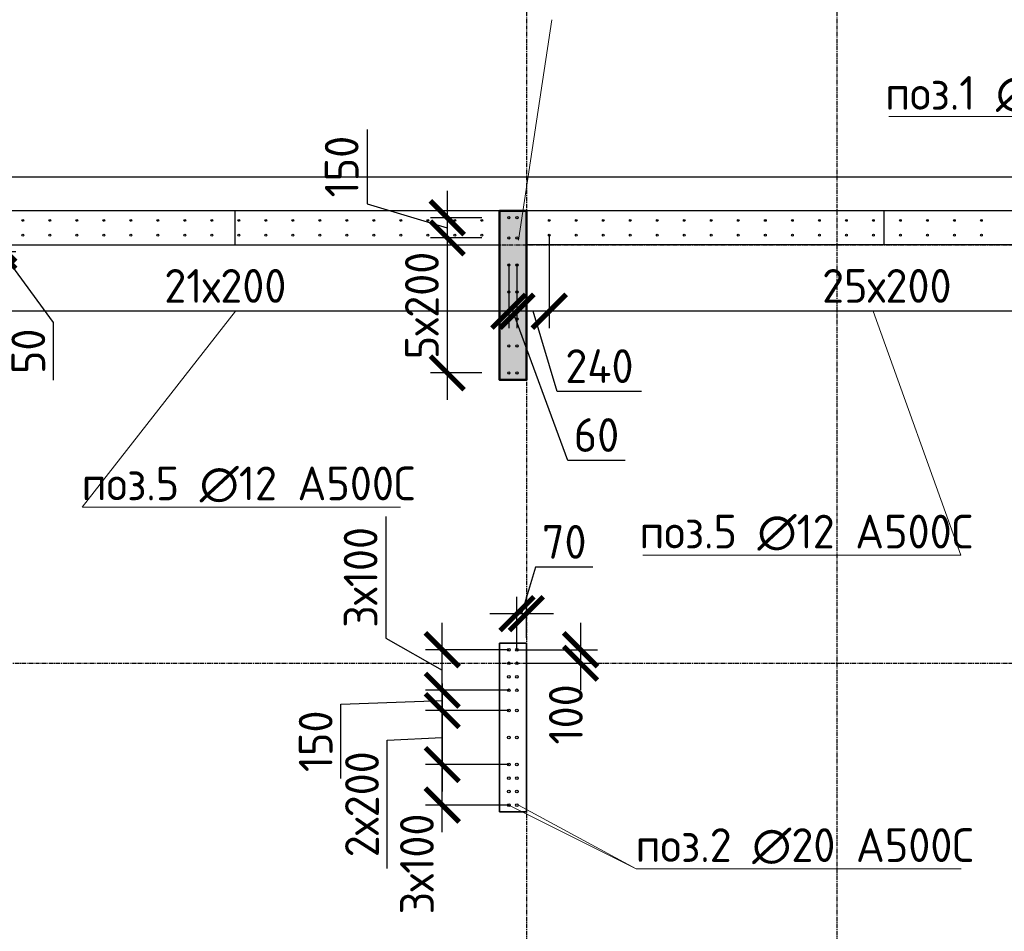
# Model space of a CAD drawing. Header units: millimetres. Extents: x -93479 to 1057970, y -66333 to 172656.
# Tile 457 of 473: x 1005757 to 1013049, y 47577 to 54328. Entities that reach past the tile are written whole.
import ezdxf

# ---------------------------------------------------------------- set-up
doc = ezdxf.new("R2010")
doc.units = ezdxf.units.MM
doc.linetypes.add('______5', pattern=[1100, 800, -100, 100, -100])
doc.linetypes.add('осевая', pattern=[50.8, 31.75, -6.35, 6.35, -6.35])
for name, color, linetype, lineweight in [('0 Фундамент', 5, 'Continuous', 30), ('1 Стены', 3, 'Continuous', 30), ('Конструкции 0.5', 5, 'Continuous', 50), ('Оси', 40, '______5', 18), ('подоснова', 151, 'Continuous', 5), ('РАЗМЕРЫ', 7, 'Continuous', 9), ('СТЕНЫ', 3, 'Continuous', 30)]:
    doc.layers.add(name, color=color, linetype=linetype, lineweight=lineweight)
doc.layers.add('Колонна_ бетон', color=7, linetype='Continuous', lineweight=50, true_color=0xb4b496)
doc.styles.add('GOST-2.304_Type-B', font='GOST_Common.ttf')
doc.dimstyles.new('СПДС', dxfattribs={"dimscale": 100, "dimtxt": 2.5, "dimasz": 2.5, "dimexe": 1.25, "dimexo": 0, "dimtad": 1, "dimdec": 0, "dimtxsty": 'GOST-2.304_Type-B', "dimblk": 'ARCHTICK', "dimcen": 2.5, "dimdle": 2, "dimadec": 0, "dimazin": 2, "dimtfac": 0.75, "dimtdec": 0, "dimtmove": 1, "dimatfit": 3, "dimfxl": 1, "dimtolj": 1, "dimarcsym": 1})

# ---------------------------------------------------------------- blocks, each defined once
blk = doc.blocks.new('_ArchTick')
at = {"color": 0, "linetype": 'ByBlock', "const_width": 0.15}
blk.add_lwpolyline([(-0.5, -0.5), (0.5, 0.5)], dxfattribs=at)
blk = doc.blocks.new('*D1104')
at = {"layer": 'DEFPOINTS', "color": 0, "ltscale": 100, "transparency": 16777216}
for p in [(1008886.3, 48811.3), (1009379.4, 48811.3), (1009379.4, 48511.3)]:
    blk.add_point(p, dxfattribs=at)
at = {"layer": 'РАЗМЕРЫ', "color": 0, "lineweight": -2, "transparency": 16777216}
for p, q in [((1008886.3, 48311.3), (1008886.3, 49011.3)), ((1009379.4, 48811.3), (1008761.3, 48811.3)), ((1009379.4, 48511.3), (1008761.3, 48511.3))]:
    blk.add_line(p, q, dxfattribs=at)
at = {"layer": 'РАЗМЕРЫ', "color": 0, "lineweight": -2, "ltscale": 100, "transparency": 16777216, "xscale": 250, "yscale": 250, "zscale": 250}
for p, rotation in [((1008886.3, 48811.3), 90), ((1008886.3, 48511.3), 270)]:
    blk.add_blockref('_ArchTick', p, dxfattribs=dict(at, rotation=rotation))
at = {"layer": 'РАЗМЕРЫ', "color": 0, "ltscale": 100, "transparency": 16777216, "insert": (1008698.7, 48075.3), "char_height": 250, "attachment_point": 5, "rotation": 90, "style": 'GOST-2.304_Type-B'}
blk.add_mtext('\\A1;3х100', dxfattribs=at)
blk = doc.blocks.new('*D1105')
at = {"layer": 'DEFPOINTS', "color": 0, "ltscale": 100, "transparency": 16777216}
for p in [(1008886.3, 49661.3), (1009379.4, 49661.3), (1009379.4, 49361.3)]:
    blk.add_point(p, dxfattribs=at)
at = {"layer": 'РАЗМЕРЫ', "color": 0, "lineweight": -2, "transparency": 16777216}
for p, q in [((1008469.2, 50647.7), (1008469.2, 49747)), ((1008886.3, 49161.3), (1008886.3, 49861.3)), ((1008469.2, 49747), (1008886.3, 49511.3)), ((1009379.4, 49661.3), (1008761.3, 49661.3)), ((1009379.4, 49361.3), (1008761.3, 49361.3))]:
    blk.add_line(p, q, dxfattribs=at)
at = {"layer": 'РАЗМЕРЫ', "color": 0, "lineweight": -2, "ltscale": 100, "transparency": 16777216, "xscale": 250, "yscale": 250, "zscale": 250}
for p, rotation in [((1008886.3, 49661.3), 90), ((1008886.3, 49361.3), 270)]:
    blk.add_blockref('_ArchTick', p, dxfattribs=dict(at, rotation=rotation))
at = {"layer": 'РАЗМЕРЫ', "color": 0, "ltscale": 100, "transparency": 16777216, "insert": (1008281.6, 50197.4), "char_height": 250, "attachment_point": 5, "rotation": 90, "style": 'GOST-2.304_Type-B'}
blk.add_mtext('\\A1;3х100', dxfattribs=at)
blk = doc.blocks.new('*D1106')
at = {"layer": 'DEFPOINTS', "color": 0, "ltscale": 100, "transparency": 16777216}
for p in [(1009379.4, 49211.3), (1008886.3, 48811.3), (1009379.4, 48811.3)]:
    blk.add_point(p, dxfattribs=at)
at = {"layer": 'РАЗМЕРЫ', "color": 0, "lineweight": -2, "transparency": 16777216}
for p, q in [((1008886.3, 49411.3), (1008886.3, 48611.3)), ((1009379.4, 49211.3), (1008761.3, 49211.3)), ((1008479.4, 48992.8), (1008886.3, 49011.3)), ((1008479.4, 48041.9), (1008479.4, 48992.8)), ((1009379.4, 48811.3), (1008761.3, 48811.3))]:
    blk.add_line(p, q, dxfattribs=at)
at = {"layer": 'РАЗМЕРЫ', "color": 0, "lineweight": -2, "ltscale": 100, "transparency": 16777216, "xscale": 250, "yscale": 250, "zscale": 250}
for p, rotation in [((1008886.3, 49211.3), 90), ((1008886.3, 48811.3), 270)]:
    blk.add_blockref('_ArchTick', p, dxfattribs=dict(at, rotation=rotation))
at = {"layer": 'РАЗМЕРЫ', "color": 0, "ltscale": 100, "transparency": 16777216, "insert": (1008291.8, 48517.3), "char_height": 250, "attachment_point": 5, "rotation": 90, "style": 'GOST-2.304_Type-B'}
blk.add_mtext('\\A1;2х200', dxfattribs=at)
blk = doc.blocks.new('*D1102')
at = {"layer": 'DEFPOINTS', "color": 0, "ltscale": 100, "transparency": 16777216}
for p in [(1008886.3, 49361.3), (1009379.4, 49361.3), (1009379.4, 49211.3)]:
    blk.add_point(p, dxfattribs=at)
at = {"layer": 'РАЗМЕРЫ', "color": 0, "lineweight": -2, "transparency": 16777216}
for p, q in [((1008886.3, 49011.3), (1008886.3, 49561.3)), ((1009379.4, 49361.3), (1008761.3, 49361.3)), ((1008136.2, 49258.8), (1008886.3, 49286.3)), ((1008136.2, 48708.3), (1008136.2, 49258.8)), ((1009379.4, 49211.3), (1008761.3, 49211.3))]:
    blk.add_line(p, q, dxfattribs=at)
at = {"layer": 'РАЗМЕРЫ', "color": 0, "lineweight": -2, "ltscale": 100, "transparency": 16777216, "xscale": 250, "yscale": 250, "zscale": 250}
for p, rotation in [((1008886.3, 49361.3), 90), ((1008886.3, 49211.3), 270)]:
    blk.add_blockref('_ArchTick', p, dxfattribs=dict(at, rotation=rotation))
at = {"layer": 'РАЗМЕРЫ', "color": 0, "ltscale": 100, "transparency": 16777216, "insert": (1007948.6, 48983.6), "char_height": 250, "attachment_point": 5, "rotation": 90, "style": 'GOST-2.304_Type-B'}
blk.add_mtext('\\A1;150', dxfattribs=at)
blk = doc.blocks.new('*D1103')
at = {"layer": 'DEFPOINTS', "color": 0, "ltscale": 100, "transparency": 16777216}
for p in [(1009439.7, 49928.6), (1009509.2, 49749.6), (1009439.7, 49661.3)]:
    blk.add_point(p, dxfattribs=at)
at = {"layer": 'РАЗМЕРЫ', "color": 0, "lineweight": -2, "transparency": 16777216}
for p, q in [((1009577.7, 50272.7), (1009474.4, 49928.6)), ((1010002, 50272.7), (1009577.7, 50272.7)), ((1009439.7, 49661.3), (1009439.7, 50053.6)), ((1009509.2, 49749.6), (1009509.2, 50053.6)), ((1009709.2, 49928.6), (1009239.7, 49928.6))]:
    blk.add_line(p, q, dxfattribs=at)
at = {"layer": 'РАЗМЕРЫ', "color": 0, "lineweight": -2, "ltscale": 100, "transparency": 16777216, "xscale": 250, "yscale": 250, "zscale": 250}
blk.add_blockref('_ArchTick', (1009439.7, 49928.6), dxfattribs=at)
at = {"layer": 'РАЗМЕРЫ', "color": 0, "lineweight": -2, "ltscale": 100, "transparency": 16777216, "xscale": 250, "yscale": 250, "zscale": 250, "rotation": 180}
blk.add_blockref('_ArchTick', (1009509.2, 49928.6), dxfattribs=at)
at = {"layer": 'РАЗМЕРЫ', "color": 0, "ltscale": 100, "transparency": 16777216, "insert": (1009789.8, 50460.6), "char_height": 250, "attachment_point": 5, "style": 'GOST-2.304_Type-B'}
blk.add_mtext('\\A1;70', dxfattribs=at)
blk = doc.blocks.new('*D1107')
at = {"layer": 'DEFPOINTS', "color": 0, "ltscale": 100, "transparency": 16777216}
for p in [(1009439.7, 49661.3), (1009509.2, 49561.3), (1009910.9, 49561.3)]:
    blk.add_point(p, dxfattribs=at)
at = {"layer": 'РАЗМЕРЫ', "color": 0, "lineweight": -2, "transparency": 16777216}
for p, q in [((1009910.9, 49861.3), (1009910.9, 49361.3)), ((1009439.7, 49661.3), (1010035.9, 49661.3)), ((1009509.2, 49561.3), (1010035.9, 49561.3))]:
    blk.add_line(p, q, dxfattribs=at)
at = {"layer": 'РАЗМЕРЫ', "color": 0, "lineweight": -2, "ltscale": 100, "transparency": 16777216, "xscale": 250, "yscale": 250, "zscale": 250}
for p, rotation in [((1009910.9, 49661.3), 270), ((1009910.9, 49561.3), 90)]:
    blk.add_blockref('_ArchTick', p, dxfattribs=dict(at, rotation=rotation))
at = {"layer": 'РАЗМЕРЫ', "color": 0, "ltscale": 100, "transparency": 16777216, "insert": (1009801.9, 49182.8), "char_height": 250, "attachment_point": 5, "rotation": 90, "style": 'GOST-2.304_Type-B'}
blk.add_mtext('\\A1;100', dxfattribs=at)
blk = doc.blocks.new('*D1262')
at = {"layer": 'DEFPOINTS', "color": 0, "ltscale": 100, "transparency": 16777216}
for p in [(1009679.2, 52731.4), (1014679.2, 52311.4), (1009679.2, 52168.7)]:
    blk.add_point(p, dxfattribs=at)
at = {"layer": 'РАЗМЕРЫ', "color": 0, "lineweight": -2, "transparency": 16777216}
for p, q in [((1009679.2, 52731.4), (1009679.2, 52043.7)), ((1014679.2, 52311.4), (1014679.2, 52043.7)), ((1014879.2, 52168.7), (1009479.2, 52168.7))]:
    blk.add_line(p, q, dxfattribs=at)
at = {"layer": 'РАЗМЕРЫ', "color": 0, "lineweight": -2, "ltscale": 100, "transparency": 16777216, "xscale": 250, "yscale": 250, "zscale": 250, "rotation": 180}
blk.add_blockref('_ArchTick', (1009679.2, 52168.7), dxfattribs=at)
at = {"layer": 'РАЗМЕРЫ', "color": 0, "lineweight": -2, "ltscale": 100, "transparency": 16777216, "xscale": 250, "yscale": 250, "zscale": 250}
blk.add_blockref('_ArchTick', (1014679.2, 52168.7), dxfattribs=at)
at = {"layer": 'РАЗМЕРЫ', "color": 0, "ltscale": 100, "transparency": 16777216, "insert": (1012179.2, 52356.4), "char_height": 250, "attachment_point": 5, "style": 'GOST-2.304_Type-B'}
blk.add_mtext('\\A1;25х200', dxfattribs=at)
blk = doc.blocks.new('*D1263')
at = {"layer": 'DEFPOINTS', "color": 0, "ltscale": 100, "transparency": 16777216}
for p in [(1009679.2, 52731.4), (1009439.5, 52511.4), (1009439.5, 52168.7)]:
    blk.add_point(p, dxfattribs=at)
at = {"layer": 'РАЗМЕРЫ', "color": 0, "lineweight": -2, "transparency": 16777216}
for p, q in [((1009679.2, 52731.4), (1009679.2, 52043.7)), ((1009439.5, 52511.4), (1009439.5, 52043.7)), ((1009879.2, 52168.7), (1009239.5, 52168.7)), ((1009737.6, 51574.6), (1009559.4, 52168.7)), ((1010363.1, 51574.6), (1009737.6, 51574.6))]:
    blk.add_line(p, q, dxfattribs=at)
at = {"layer": 'РАЗМЕРЫ', "color": 0, "lineweight": -2, "ltscale": 100, "transparency": 16777216, "xscale": 250, "yscale": 250, "zscale": 250, "rotation": 180}
blk.add_blockref('_ArchTick', (1009439.5, 52168.7), dxfattribs=at)
at = {"layer": 'РАЗМЕРЫ', "color": 0, "lineweight": -2, "ltscale": 100, "transparency": 16777216, "xscale": 250, "yscale": 250, "zscale": 250}
blk.add_blockref('_ArchTick', (1009679.2, 52168.7), dxfattribs=at)
at = {"layer": 'РАЗМЕРЫ', "color": 0, "ltscale": 100, "transparency": 16777216, "insert": (1010050.4, 51762.2), "char_height": 250, "attachment_point": 5, "style": 'GOST-2.304_Type-B'}
blk.add_mtext('\\A1;240', dxfattribs=at)
blk = doc.blocks.new('*D1264')
at = {"layer": 'DEFPOINTS', "color": 0, "ltscale": 100, "transparency": 16777216}
for p in [(1009379.2, 52511.4), (1009439.5, 52511.4), (1009379.2, 52168.7)]:
    blk.add_point(p, dxfattribs=at)
at = {"layer": 'РАЗМЕРЫ', "color": 0, "lineweight": -2, "transparency": 16777216}
for p, q in [((1009379.2, 52511.4), (1009379.2, 52043.7)), ((1009439.5, 52511.4), (1009439.5, 52043.7)), ((1009639.5, 52168.7), (1009179.2, 52168.7)), ((1009816.3, 51064.3), (1009409.4, 52168.7)), ((1010241.6, 51064.3), (1009816.3, 51064.3))]:
    blk.add_line(p, q, dxfattribs=at)
at = {"layer": 'РАЗМЕРЫ', "color": 0, "lineweight": -2, "ltscale": 100, "transparency": 16777216, "xscale": 250, "yscale": 250, "zscale": 250}
blk.add_blockref('_ArchTick', (1009379.2, 52168.7), dxfattribs=at)
at = {"layer": 'РАЗМЕРЫ', "color": 0, "lineweight": -2, "ltscale": 100, "transparency": 16777216, "xscale": 250, "yscale": 250, "zscale": 250, "rotation": 180}
blk.add_blockref('_ArchTick', (1009439.5, 52168.7), dxfattribs=at)
at = {"layer": 'РАЗМЕРЫ', "color": 0, "ltscale": 100, "transparency": 16777216, "insert": (1010028.9, 51252), "char_height": 250, "attachment_point": 5, "style": 'GOST-2.304_Type-B'}
blk.add_mtext('\\A1;60', dxfattribs=at)
blk = doc.blocks.new('*D1265')
at = {"layer": 'DEFPOINTS', "color": 0, "ltscale": 100, "transparency": 16777216}
for p in [(1005180, 52731.7), (1009379.2, 52511.4), (1005180, 52168.7)]:
    blk.add_point(p, dxfattribs=at)
at = {"layer": 'РАЗМЕРЫ', "color": 0, "lineweight": -2, "transparency": 16777216}
for p, q in [((1005180, 52731.7), (1005180, 52043.7)), ((1009379.2, 52511.4), (1009379.2, 52043.7)), ((1009579.2, 52168.7), (1004980, 52168.7))]:
    blk.add_line(p, q, dxfattribs=at)
at = {"layer": 'РАЗМЕРЫ', "color": 0, "lineweight": -2, "ltscale": 100, "transparency": 16777216, "xscale": 250, "yscale": 250, "zscale": 250, "rotation": 180}
blk.add_blockref('_ArchTick', (1005180, 52168.7), dxfattribs=at)
at = {"layer": 'РАЗМЕРЫ', "color": 0, "lineweight": -2, "ltscale": 100, "transparency": 16777216, "xscale": 250, "yscale": 250, "zscale": 250}
blk.add_blockref('_ArchTick', (1009379.2, 52168.7), dxfattribs=at)
at = {"layer": 'РАЗМЕРЫ', "color": 0, "ltscale": 100, "transparency": 16777216, "insert": (1007279.6, 52356.4), "char_height": 250, "attachment_point": 5, "style": 'GOST-2.304_Type-B'}
blk.add_mtext('\\A1;21х200', dxfattribs=at)
blk = doc.blocks.new('*D1275')
at = {"layer": 'DEFPOINTS', "color": 0, "ltscale": 100, "transparency": 16777216}
for p in [(1009179.2, 52861.4), (1008923.2, 52711.4), (1009179.2, 52711.4)]:
    blk.add_point(p, dxfattribs=at)
at = {"layer": 'РАЗМЕРЫ', "color": 0, "lineweight": -2, "transparency": 16777216}
for p, q in [((1008329.1, 53515), (1008329.1, 52964.6)), ((1008923.2, 53061.4), (1008923.2, 52511.4)), ((1008329.1, 52964.6), (1008923.2, 52786.4)), ((1009179.2, 52861.4), (1008798.2, 52861.4)), ((1009179.2, 52711.4), (1008798.2, 52711.4))]:
    blk.add_line(p, q, dxfattribs=at)
at = {"layer": 'РАЗМЕРЫ', "color": 0, "lineweight": -2, "ltscale": 100, "transparency": 16777216, "xscale": 250, "yscale": 250, "zscale": 250}
for p, rotation in [((1008923.2, 52861.4), 90), ((1008923.2, 52711.4), 270)]:
    blk.add_blockref('_ArchTick', p, dxfattribs=dict(at, rotation=rotation))
at = {"layer": 'РАЗМЕРЫ', "color": 0, "ltscale": 100, "transparency": 16777216, "insert": (1008141.4, 53239.8), "char_height": 250, "attachment_point": 5, "rotation": 90, "style": 'GOST-2.304_Type-B'}
blk.add_mtext('\\A1;150', dxfattribs=at)
blk = doc.blocks.new('*D1276')
at = {"layer": 'DEFPOINTS', "color": 0, "ltscale": 100, "transparency": 16777216}
for p in [(1009179.2, 52711.4), (1008923.2, 51711.4), (1009179.2, 51711.4)]:
    blk.add_point(p, dxfattribs=at)
at = {"layer": 'РАЗМЕРЫ', "color": 0, "lineweight": -2, "transparency": 16777216}
for p, q in [((1008923.2, 52911.4), (1008923.2, 51511.4)), ((1009179.2, 52711.4), (1008798.2, 52711.4)), ((1009179.2, 51711.4), (1008798.2, 51711.4))]:
    blk.add_line(p, q, dxfattribs=at)
at = {"layer": 'РАЗМЕРЫ', "color": 0, "lineweight": -2, "ltscale": 100, "transparency": 16777216, "xscale": 250, "yscale": 250, "zscale": 250}
for p, rotation in [((1008923.2, 52711.4), 90), ((1008923.2, 51711.4), 270)]:
    blk.add_blockref('_ArchTick', p, dxfattribs=dict(at, rotation=rotation))
at = {"layer": 'РАЗМЕРЫ', "color": 0, "ltscale": 100, "transparency": 16777216, "insert": (1008735.6, 52211.4), "char_height": 250, "attachment_point": 5, "rotation": 90, "style": 'GOST-2.304_Type-B'}
blk.add_mtext('\\A1;5х200', dxfattribs=at)
blk = doc.blocks.new('*D1322')
at = {"layer": 'DEFPOINTS', "color": 0, "ltscale": 100, "transparency": 16777216}
for p in [(1005009.3, 52661.4), (1004939.7, 52611.4), (1005601.8, 52611.4)]:
    blk.add_point(p, dxfattribs=at)
at = {"layer": 'РАЗМЕРЫ', "color": 0, "lineweight": -2, "transparency": 16777216}
for p, q in [((1005601.8, 52861.4), (1005601.8, 52411.4)), ((1005009.3, 52661.4), (1005726.8, 52661.4)), ((1004939.7, 52611.4), (1005726.8, 52611.4)), ((1006008, 52084.6), (1005601.8, 52636.4)), ((1006008, 51659.3), (1006008, 52084.6))]:
    blk.add_line(p, q, dxfattribs=at)
at = {"layer": 'РАЗМЕРЫ', "color": 0, "lineweight": -2, "ltscale": 100, "transparency": 16777216, "xscale": 250, "yscale": 250, "zscale": 250}
for p, rotation in [((1005601.8, 52661.4), 270), ((1005601.8, 52611.4), 90)]:
    blk.add_blockref('_ArchTick', p, dxfattribs=dict(at, rotation=rotation))
at = {"layer": 'РАЗМЕРЫ', "color": 0, "ltscale": 100, "transparency": 16777216, "insert": (1005820.4, 51872), "char_height": 250, "attachment_point": 5, "rotation": 90, "style": 'GOST-2.304_Type-B'}
blk.add_mtext('\\A1;50', dxfattribs=at)
blk = doc.blocks.new('оси2')
at = {"layer": 'Оси', "color": 7, "linetype": 'осевая', "lineweight": 25, "transparency": 33554687}
for p, q in [((1015145.5, 5465.4), (1015145.5, -20739.3)), ((1017445.5, 5465.4), (1017445.5, -20739.3)), ((979200, 1707.1), (1032582.1, 1707.1)), ((979200, -1392.9), (1032582.1, -1392.9))]:
    blk.add_line(p, q, dxfattribs=at)

msp = doc.modelspace()

# ---------------------------------------------------------------- hatches: boundary and pattern name
at = {"layer": 'Конструкции 0.5', "lineweight": 0, "true_color": 0x939598, "transparency": 33554648}
h = msp.add_hatch(dxfattribs=at)
h.set_pattern_fill('ANSI35', color=252, scale=50)
h.set_pattern_definition([(45, (0, -33113.54), (-224.5064, 224.5064), []), (45, (224.5, -33113.54), (-224.5064, 224.5064), [396.875, -79.375, 0, -79.375])])
h.paths.add_polyline_path([(1018409.3, 37261.4), (1018609.2, 37261.4), (1018609.2, 36011.4), (1018409.3, 36011.4)])
h.paths.add_polyline_path([(1024809.3, 37011.4), (1025059.3, 37011.4), (1025059.3, 36011.4), (1024809.3, 36011.4)])
h.paths.add_polyline_path([(1024809.2, 41961.4), (1025059.2, 41961.4), (1025059.2, 40961.4), (1024809.2, 40961.4)])
h.paths.add_polyline_path([(1023809.2, 46761.4), (1025059.3, 46761.4), (1025059.3, 46561.4), (1023809.2, 46561.4)])
h.paths.add_polyline_path([(1024809.2, 50161.4), (1025059.2, 50161.4), (1025059.2, 49161.4), (1024809.2, 49161.4)])
h.paths.add_polyline_path([(1024809.3, 52911.4), (1025059.2, 52911.4), (1025059.2, 51911.4), (1024809.3, 51911.4)])
h.paths.add_polyline_path([(1021609.2, 52911.4), (1022608.9, 52911.4), (1022608.9, 52661.4), (1021609.2, 52661.4)])
h.paths.add_polyline_path([(1017469.2, 52911.4), (1018469.2, 52911.4), (1018469.2, 52661.4), (1017469.2, 52661.4)])
h.paths.add_polyline_path([(1014609.2, 52911.4), (1014809.2, 52911.4), (1014809.2, 51661.4), (1014609.2, 51661.4)])
h.paths.add_polyline_path([(1009309.3, 52911.4), (1009509.3, 52911.4), (1009509.3, 51661.4), (1009309.3, 51661.4)])
h.paths.add_polyline_path([(994159.2, 52911.4), (995159.2, 52911.4), (995159.2, 52661.4), (994159.2, 52661.4)])
h.paths.add_polyline_path([(991159.2, 52911.4), (991359.2, 52911.4), (991359.2, 51661.4), (991159.2, 51661.4)])
h.paths.add_polyline_path([(986559.2, 52911.4), (986759.3, 52911.4), (986759.3, 51664.4), (986559.2, 51664.4)])
h.paths.add_polyline_path([(982109.3, 52911.4), (983098.2, 52911.4), (983098.2, 52661.4), (982109.3, 52661.4)])
h.paths.add_polyline_path([(977759.2, 52911.4), (978009.2, 52911.4), (978009.2, 51911.4), (977759.2, 51911.4)])

# ---------------------------------------------------------------- linework, layer by layer
at = {"layer": '0 Фундамент', "color": 7}
msp.add_lwpolyline([(1014559.3, 53161.4), (984639.3, 53161.4)], dxfattribs=at)
at = {"layer": '1 Стены', "color": 7, "lineweight": 0}
for p, q in [((1009509.4, 49711.4), (1009309.3, 49711.4)), ((1009309.3, 49711.4), (1009309.3, 48461.4)), ((1009309.4, 48461.4), (1009309.4, 49711.4)), ((1009309.4, 49711.3), (1009509.4, 49711.3)), ((1009309.4, 48461.3), (1009309.4, 49711.3)), ((1009509.3, 48461.4), (1009509.3, 49711.4)), ((1009509.4, 49711.4), (1009509.4, 48461.3)), ((1009309.3, 48461.4), (1009509.3, 48461.4)), ((1009509.4, 48461.4), (1009309.4, 48461.4)), ((1009509.4, 48461.3), (1009309.4, 48461.3))]:
    msp.add_line(p, q, dxfattribs=at)
at = {"layer": 'Колонна_ бетон', "color": 7, "linetype": 'Continuous', "lineweight": 35, "transparency": 33554687}
for p, q in [((1009509.2, 49711.4, 360), (1009309.2, 49711.4, 360)), ((1009309.2, 49711.4, 360), (1009309.2, 49711.4, 360)), ((1009309.2, 48461.4, 360), (1009309.2, 49711.4, 360)), ((1009509.2, 49711.4, 360), (1009509.2, 49711.4, 360)), ((1009509.2, 49711.4, 360), (1009509.2, 48461.4, 360)), ((1009309.2, 48461.4, 360), (1009509.2, 48461.4, 360)), ((1009309.2, 48461.4, 360), (1009309.2, 48461.4, 360)), ((1009509.2, 48461.4, 360), (1009509.2, 48461.4, 360))]:
    msp.add_line(p, q, dxfattribs=at)
at = {"layer": 'Конструкции 0.5', "color": 7, "elevation": 360}
msp.add_lwpolyline([(1009309.3, 52911.4), (1009509.3, 52911.4), (1009509.3, 51661.4), (1009309.3, 51661.4)], close=True, dxfattribs=at)
at = {"layer": 'подоснова', "color": 7, "lineweight": 15, "ltscale": 0.3}
for p, q in [((1009451.8, 52694), (1009697.1, 54327.6)), ((1009697.1, 54327.6), (1009697.2, 54327.6)), ((1012192.8, 53611), (1014498.6, 53611)), ((1007354, 52168.7, 360), (1006220.3, 50718.5, 360)), ((1012077.1, 52168.7, 360), (1012727.4, 50361.9, 360)), ((1006220.3, 50718.5, 360), (1006220.4, 50718.5, 360)), ((1006221.5, 50718.7, 360), (1008577.3, 50718.7, 360)), ((1010372.5, 50362.1, 360), (1012728.3, 50362.1, 360)), ((1012727.4, 50361.9, 360), (1012727.3, 50361.9, 360)), ((1009379.4, 48511.3, 360), (1010323, 48039.9, 360)), ((1009452.2, 48511.9, 360), (1010323, 48039.9, 360)), ((1010323, 48039.9, 360), (1010323.1, 48039.9, 360)), ((1010324.2, 48040.1, 360), (1012730.1, 48040.1, 360))]:
    msp.add_line(p, q, dxfattribs=at)
at = {"layer": 'РАЗМЕРЫ', "color": 7, "linetype": 'Continuous', "lineweight": 30}
for centre, radius in [((1005780, 52841.7, -360), 7), ((1005980, 52841.7, -360), 7), ((1006180, 52841.7, -360), 7), ((1006380, 52841.7, -360), 7), ((1006580, 52841.7, -360), 7), ((1006780, 52841.7, -360), 7), ((1006980, 52841.7, -360), 7), ((1007180, 52841.7, -360), 7), ((1007380, 52841.7, -360), 7), ((1007580, 52841.7, -360), 7), ((1007780, 52841.7, -360), 7), ((1007980, 52841.7, -360), 7), ((1008180, 52841.7, -360), 7), ((1008380, 52841.7, -360), 7), ((1008580, 52841.7, -360), 7), ((1008780, 52841.7, -360), 7), ((1008980, 52841.7, -360), 7), ((1009180, 52841.7, -360), 7), ((1009379.2, 52861.4), 8), ((1009439.5, 52861.4), 8), ((1009679.2, 52841.7, -360), 7), ((1009879.2, 52841.7, -360), 7), ((1010079.2, 52841.7, -360), 7), ((1010279.2, 52841.7, -360), 7), ((1010479.2, 52841.7, -360), 7), ((1010679.2, 52841.7, -360), 7), ((1010879.2, 52841.7, -360), 7), ((1011079.2, 52841.7, -360), 7), ((1011279.2, 52841.7, -360), 7), ((1011479.2, 52841.7, -360), 7), ((1011679.2, 52841.7, -360), 7), ((1011879.2, 52841.7, -360), 7), ((1012079.2, 52841.7, -360), 7), ((1012279.2, 52841.7, -360), 7), ((1012479.2, 52841.7, -360), 7), ((1012679.2, 52841.7, -360), 7), ((1012879.2, 52841.7, -360), 7), ((1005780, 52731.4, -360), 7), ((1005980, 52731.4, -360), 7), ((1006180, 52731.4, -360), 7), ((1006380, 52731.4, -360), 7), ((1006580, 52731.4, -360), 7), ((1006780, 52731.4, -360), 7), ((1006980, 52731.4, -360), 7), ((1007180, 52731.4, -360), 7), ((1007380, 52731.4, -360), 7), ((1007580, 52731.4, -360), 7), ((1007780, 52731.4, -360), 7), ((1007980, 52731.4, -360), 7), ((1008180, 52731.4, -360), 7), ((1008380, 52731.4, -360), 7), ((1008580, 52731.4, -360), 7), ((1008780, 52731.4, -360), 7), ((1008980, 52731.4, -360), 7), ((1009180, 52731.4, -360), 7), ((1009679.2, 52731.4, -360), 7), ((1009879.2, 52731.4, -360), 7), ((1010079.2, 52731.4, -360), 7), ((1010279.2, 52731.4, -360), 7), ((1010479.2, 52731.4, -360), 7), ((1010679.2, 52731.4, -360), 7), ((1010879.2, 52731.4, -360), 7), ((1011079.2, 52731.4, -360), 7), ((1011279.2, 52731.4, -360), 7), ((1011479.2, 52731.4, -360), 7), ((1011679.2, 52731.4, -360), 7), ((1011879.2, 52731.4, -360), 7), ((1012079.2, 52731.4, -360), 7), ((1012279.2, 52731.4, -360), 7), ((1012479.2, 52731.4, -360), 7), ((1012679.2, 52731.4, -360), 7), ((1012879.2, 52731.4, -360), 7), ((1009379.2, 52711.4), 8), ((1009439.5, 52711.4), 8), ((1009379.2, 52511.4), 8), ((1009439.5, 52511.4), 8), ((1009379.2, 52311.4), 8), ((1009439.5, 52311.4), 8), ((1009379.2, 52111.4), 8), ((1009439.5, 52111.4), 8), ((1009379.2, 51911.4), 8), ((1009439.5, 51911.4), 8), ((1009379.2, 51711.4), 8), ((1009439.5, 51711.4), 8), ((1009379.4, 49661.3), 10), ((1009439.7, 49661.3), 10), ((1009379.4, 49561.3), 10), ((1009439.7, 49561.3), 10), ((1009379.4, 49461.3), 10), ((1009439.7, 49461.3), 10), ((1009379.4, 49361.3), 10), ((1009439.7, 49361.3), 10), ((1009379.4, 49211.3), 10), ((1009439.7, 49211.3), 10), ((1009379.4, 49011.3), 10), ((1009439.7, 49011.3), 10), ((1009379.4, 48811.3), 10), ((1009439.7, 48811.3), 10), ((1009379.4, 48711.3), 10), ((1009439.7, 48711.3), 10), ((1009379.4, 48611.3), 10), ((1009439.7, 48611.3), 10), ((1009379.4, 48511.3), 10), ((1009439.7, 48511.3), 10)]:
    msp.add_circle(centre, radius, dxfattribs=at)
at = {"layer": 'СТЕНЫ', "color": 7, "linetype": 'Continuous', "transparency": 33554687}
for p, q in [((1025059.2, 52911.4, 360), (977509.2, 52911.4, 360)), ((1007349.2, 52911.4, 360), (1007349.2, 52911.4, 360)), ((1007349.2, 52911.4, 360), (1007349.2, 52661.4, 360)), ((1009309.2, 52911.4, 360), (1009309.2, 51661.4, 360)), ((1009309.2, 52911.4, 360), (1009309.2, 52911.4, 360)), ((1012159.2, 52661.4, 360), (1012159.2, 52911.4, 360)), ((1012159.2, 52911.4, 360), (1012159.2, 52911.4, 360)), ((1005009.2, 52661.4, 360), (1009309.2, 52661.4, 360)), ((1007349.2, 52661.4, 360), (1007349.2, 52661.4, 360)), ((1009309.2, 52661.4, 360), (1009309.2, 52661.4, 360)), ((1009509.2, 52661.4, 360), (1009509.2, 52661.4, 360)), ((1009509.2, 51661.4, 360), (1009509.2, 52661.4, 360)), ((1014609.2, 52661.4, 360), (1009509.2, 52661.4, 360)), ((1012159.2, 52661.4, 360), (1012159.2, 52661.4, 360)), ((1009309.2, 51661.4, 360), (1009309.2, 51661.4, 360)), ((1009509.2, 51661.4, 360), (1009309.2, 51661.4, 360)), ((1009509.2, 51661.4, 360), (1009509.2, 51661.4, 360))]:
    msp.add_line(p, q, dxfattribs=at)
at = {"layer": 'СТЕНЫ', "color": 7, "lineweight": 0}
msp.add_lwpolyline([(1009509.2, 51661.4), (1009309.2, 51661.4), (1009309.2, 52911.4), (1009509.2, 52911.4)], close=True, dxfattribs=at)

# ---------------------------------------------------------------- block references
at = {"layer": 'РАЗМЕРЫ', "color": 7}
msp.add_blockref('оси2', (-5636.2, 50954.2, -360), dxfattribs=at)

# ---------------------------------------------------------------- texts
at = {"layer": 'подоснова', "color": 7, "ltscale": 0.3, "style": 'GOST-2.304_Type-B'}
for s, p in [('поз.1 ∅16 А500С', (1012166.7, 53660.7)), ('поз.5 ∅12 А500С', (1006215.4, 50768.5, 360)), ('поз.5 ∅12 А500С', (1010346.4, 50411.9, 360)), ('поз.2 ∅20 А500С', (1010318.1, 48089.9, 360))]:
    msp.add_text(s, height=250, dxfattribs=at).set_placement(p)

# ---------------------------------------------------------------- dimensions: what is measured, and where the dimension line sits
at = {"layer": 'РАЗМЕРЫ', "color": 7}
dim = msp.add_linear_dim(base=(1008923.2, 52711.4, 360), p1=(1009179.2, 52861.4, 360), p2=(1009179.2, 52711.4, 360), angle=90, dimstyle='СПДС', dxfattribs=at)
dim.commit()
dim.dimension.update_dxf_attribs({"geometry": '*D1275', "text_midpoint": (1008141.4, 53027.1, 360)})
dim = msp.add_linear_dim(base=(1008923.2, 51711.4, 360), p1=(1009179.2, 52711.4, 360), p2=(1009179.2, 51711.4, 360), angle=90, text='5х200', dimstyle='СПДС', dxfattribs=at)
dim.commit()
dim.dimension.update_dxf_attribs({"geometry": '*D1276', "text_midpoint": (1008735.6, 52211.4, 360)})
for base, p1, p2, picture, middle in [((1005601.8, 52611.4, -360), (1005009.3, 52661.4, -360), (1004939.7, 52611.4, -360), '*D1322', (1006008, 52022.1, -360)), ((1009910.9, 49561.3), (1009439.7, 49661.3), (1009509.2, 49561.3), '*D1107', (1009989.5, 49182.8)), ((1008886.3, 49361.3, 360), (1009379.4, 49211.3), (1009379.4, 49361.3, 360), '*D1102', (1008136.2, 49196.3, 360))]:
    dim = msp.add_linear_dim(base=base, p1=p1, p2=p2, angle=90, dimstyle='СПДС', dxfattribs=at)
    dim.commit()
    dim.dimension.update_dxf_attribs({"geometry": picture, "text_midpoint": middle, "dimtype": 160})
for base, p1, p2, text, picture, middle in [((1005180, 52168.7), (1009379.2, 52511.4), (1005180, 52731.7), '21х200', '*D1265', (1007279.6, 52356.4)), ((1009679.2, 52168.7), (1014679.2, 52311.4), (1009679.2, 52731.4, -360), '25х200', '*D1262', (1012179.2, 52356.4))]:
    dim = msp.add_linear_dim(base=base, p1=p1, p2=p2, text=text, dimstyle='СПДС', dxfattribs=at)
    dim.commit()
    dim.dimension.update_dxf_attribs({"geometry": picture, "text_midpoint": middle})
for base, p1, p2, picture, middle in [((1009439.5, 52168.7), (1009679.2, 52731.4, -360), (1009439.5, 52511.4), '*D1263', (1009800.1, 51762.2)), ((1009439.6966, 49928.5569, 360), (1009509.2025, 49749.6343, 360), (1009439.6966, 49661.3495), '*D1103', (1009640.1873, 50460.5577, 360))]:
    dim = msp.add_linear_dim(base=base, p1=p1, p2=p2, dimstyle='СПДС', dxfattribs=at)
    dim.commit()
    dim.dimension.update_dxf_attribs({"geometry": picture, "text_midpoint": middle})
dim = msp.add_linear_dim(base=(1009379.2, 52168.7), p1=(1009439.5, 52511.4), p2=(1009379.2, 52511.4), dimstyle='СПДС', dxfattribs=at)
dim.commit()
dim.dimension.update_dxf_attribs({"geometry": '*D1264', "text_midpoint": (1009878.8, 51064.3), "dimtype": 160})
for base, p1, p2, text, picture, middle in [((1008886.3, 49661.3, 360), (1009379.4, 49361.3), (1009379.4, 49661.3), '3х100', '*D1105', (1008469.2, 49809.5, 360)), ((1008886.3, 48811.3, 360), (1009379.4, 49211.3), (1009379.4, 48811.3), '2х200', '*D1106', (1008479.4, 48930.3, 360)), ((1008886.3, 48811.3, 360), (1009379.4, 48511.3), (1009379.4, 48811.3), '3х100', '*D1104', (1008886.3, 48075.3, 360))]:
    dim = msp.add_linear_dim(base=base, p1=p1, p2=p2, angle=90, text=text, dimstyle='СПДС', dxfattribs=at)
    dim.commit()
    dim.dimension.update_dxf_attribs({"geometry": picture, "text_midpoint": middle, "dimtype": 160})

doc.saveas('drawing.dxf')
